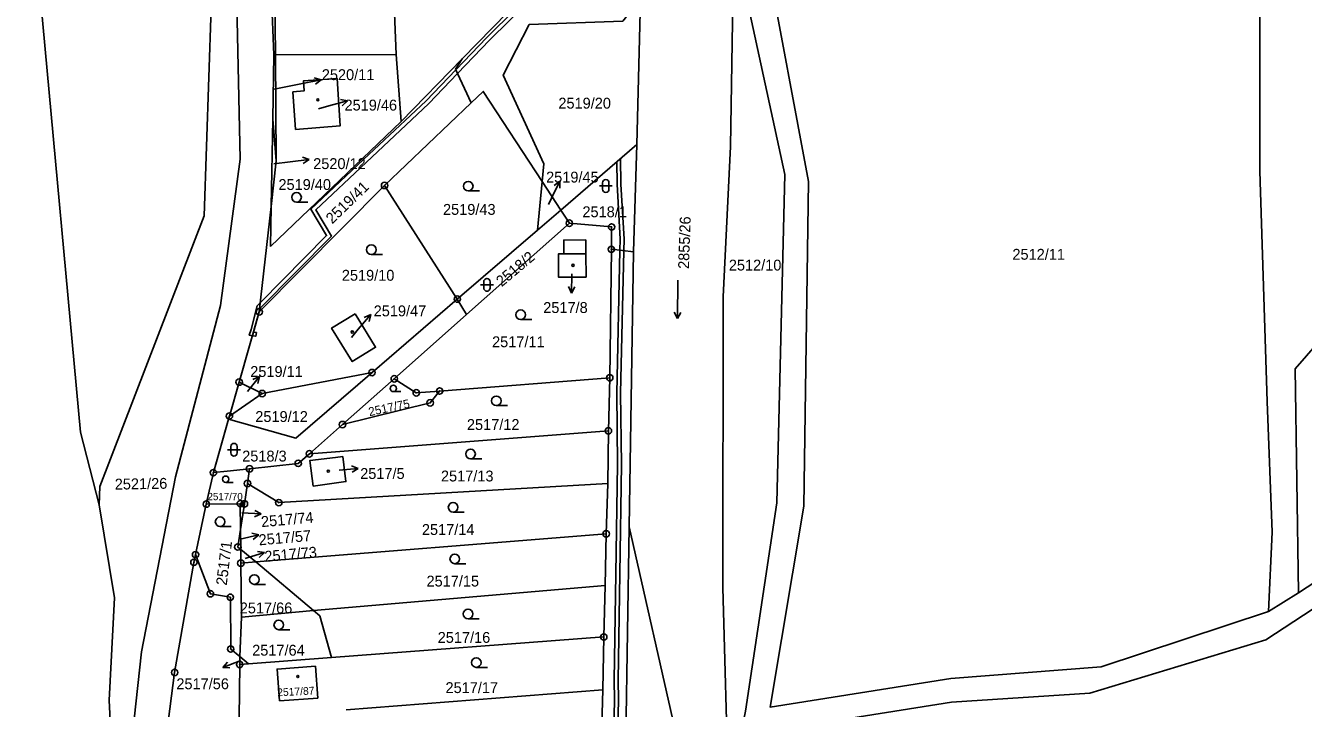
# Model space of a CAD drawing. Extents: x -562167 to -556918, y -1077891 to -1070763.
# Drawn here: x -558952.8 to -558753, y -1073979.4 to -1073872.6 of the extents above; entities that cross this region are included whole.
import ezdxf

# ---------------------------------------------------------------- set-up
doc = ezdxf.new("R2010")
doc.units = 0
for name, color, linetype in [('Hranice parcel', 7, 'Continuous'), ('Parcelní čísla', 7, 'Continuous'), ('Pop  PČ popisy', 7, 'Continuous'), ('Vnitřní kresba', 7, 'Continuous'), ('Věcná břemena k části', 7, 'Continuous'), ('Značky bodu BP', 7, 'Continuous'), ('Značky budov', 7, 'Continuous'), ('Značky kultur', 7, 'Continuous')]:
    doc.layers.add(name, color=color, linetype=linetype)

msp = doc.modelspace()

# ---------------------------------------------------------------- linework, layer by layer
at = {"layer": 'Hranice parcel'}
for p, q in [((-558894.9, -1073877.1), (-558895.73, -1073857.07)), ((-558914.02, -1073877.18), (-558914.79, -1073857.45)), ((-558913.92, -1073857.43), (-558913.77, -1073877.18)), ((-558872.73, -1073865.63), (-558884.56, -1073877.78)), ((-558857.26, -1073891.19), (-558856.67, -1073868.38)), ((-558914.2, -1073887.24), (-558914.02, -1073877.18)), ((-558914.02, -1073877.18), (-558913.77, -1073877.18)), ((-558913.77, -1073877.18), (-558894.9, -1073877.1)), ((-558913.77, -1073877.18), (-558913.65, -1073893.74)), ((-558894.12, -1073887.61), (-558894.9, -1073877.1)), ((-558894.12, -1073887.61), (-558884.56, -1073877.78)), ((-558884.56, -1073877.78), (-558885.62, -1073879.42)), ((-558885.62, -1073879.42), (-558883.17, -1073884.7)), ((-558896.71, -1073897.59), (-558883.17, -1073884.7)), ((-558914.56, -1073907.16), (-558894.12, -1073887.61)), ((-558914.45, -1073900.87), (-558914.2, -1073887.24)), ((-558913.65, -1073893.74), (-558914.2, -1073887.24)), ((-558857.26, -1073891.19), (-558869.15, -1073901.44)), ((-558857.79, -1073907.98), (-558857.26, -1073891.19)), ((-558913.65, -1073893.74), (-558914.45, -1073900.87)), ((-558872.06, -1073896.99), (-558871.8, -1073894.23)), ((-558872.79, -1073904.57), (-558872.06, -1073896.99)), ((-558872.06, -1073896.99), (-558869.15, -1073901.44)), ((-558916.29, -1073917.37), (-558896.71, -1073897.59)), ((-558885.33, -1073915.36), (-558896.71, -1073897.59)), ((-558916.29, -1073917.37), (-558914.45, -1073900.87)), ((-558914.45, -1073900.87), (-558914.56, -1073907.16)), ((-558869.15, -1073901.44), (-558872.79, -1073904.57)), ((-558869.15, -1073901.44), (-558867.81, -1073903.49)), ((-558885.33, -1073915.36), (-558872.79, -1073904.57)), ((-558867.81, -1073903.49), (-558883.88, -1073917.78)), ((-558861.5, -1073927.66), (-558861.25, -1073907.58)), ((-558861.25, -1073907.58), (-558857.79, -1073907.98)), ((-558858.47, -1073951), (-558857.79, -1073907.98)), ((-558898.67, -1073926.85), (-558885.33, -1073915.36)), ((-558885.33, -1073915.36), (-558883.88, -1073917.78)), ((-558919.44, -1073928.34), (-558916.29, -1073917.37)), ((-558883.88, -1073917.78), (-558895.19, -1073927.83)), ((-558915.84, -1073930.14), (-558898.67, -1073926.85)), ((-558920.97, -1073933.65), (-558919.44, -1073928.34)), ((-558919.44, -1073928.34), (-558915.84, -1073930.14)), ((-558895.19, -1073927.83), (-558903.28, -1073934.98)), ((-558888.1, -1073929.74), (-558861.5, -1073927.66)), ((-558861.71, -1073935.97), (-558861.5, -1073927.66)), ((-558920.97, -1073933.65), (-558915.84, -1073930.14)), ((-558923.47, -1073942.5), (-558921.11, -1073934.13)), ((-558921.11, -1073934.13), (-558920.97, -1073933.65)), ((-558903.28, -1073934.98), (-558908.47, -1073939.56)), ((-558908.47, -1073939.56), (-558861.71, -1073935.97)), ((-558861.82, -1073944.21), (-558861.71, -1073935.97)), ((-558923.47, -1073942.5), (-558924.58, -1073947.42)), ((-558917.83, -1073941.91), (-558918.14, -1073944.21)), ((-558918.14, -1073944.21), (-558918.62, -1073947.39)), ((-558862.05, -1073952.07), (-558861.82, -1073944.21)), ((-558924.58, -1073947.42), (-558926.26, -1073955.32)), ((-558919.27, -1073947.36), (-558924.58, -1073947.42)), ((-558919.23, -1073951.38), (-558919.27, -1073947.36)), ((-558919.27, -1073947.36), (-558918.62, -1073947.39)), ((-558918.62, -1073947.39), (-558919.23, -1073951.38)), ((-558859.61, -1074021.98), (-558858.47, -1073951)), ((-558842.37, -1074022.1), (-558858.47, -1073951)), ((-558919.23, -1073951.38), (-558919.2, -1073954.51)), ((-558916.86, -1073956.47), (-558862.05, -1073952.07)), ((-558862.23, -1073960.13), (-558862.05, -1073952.07)), ((-558919.18, -1073956.66), (-558919.2, -1073954.51)), ((-558919.2, -1073954.51), (-558916.86, -1073956.47)), ((-558916.86, -1073956.47), (-558919.18, -1073956.66)), ((-558919.07, -1073965.08), (-558919.18, -1073956.66)), ((-558916.86, -1073956.47), (-558907.83, -1073964.05)), ((-558907.83, -1073964.05), (-558862.23, -1073960.13)), ((-558862.43, -1073968.2), (-558862.23, -1073960.13)), ((-558758.49, -1073964.21), (-558753.82, -1073961.29)), ((-558907.83, -1073964.05), (-558919.07, -1073965.08)), ((-558919.35, -1073971.26), (-558919.07, -1073965.08)), ((-558905, -1073971.41), (-558862.43, -1073968.2)), ((-558862.59, -1073976.45), (-558862.43, -1073968.2)), ((-558919.36, -1073972.49), (-558919.45, -1073980.89)), ((-558919.36, -1073972.49), (-558919.35, -1073971.26)), ((-558917.99, -1073972.39), (-558919.36, -1073972.49)), ((-558917.99, -1073972.39), (-558919.35, -1073971.26)), ((-558905, -1073971.41), (-558917.99, -1073972.39)), ((-558902.72, -1073979.58), (-558862.59, -1073976.45)), ((-558862.8, -1073984.58), (-558862.59, -1073976.45))]:
    msp.add_line(p, q, dxfattribs=at)
for points in [[(-558931.62, -1073768.94), (-558926.35, -1073776.72), (-558924.31, -1073787.19), (-558920.23, -1073850.01), (-558919.28, -1073893.49), (-558922.37, -1073916.34), (-558929.38, -1073943.16), (-558934.73, -1073970.51), (-558938.49, -1074005)], [(-558936.17, -1073775.73), (-558934.2, -1073778.56), (-558923.68, -1073807.87), (-558925.74, -1073839.88), (-558923.84, -1073869.84), (-558924.9, -1073902.33), (-558941.23, -1073944.66), (-558941.34, -1073947.54)], [(-558952.84, -1073797.19), (-558950.43, -1073868.95), (-558944.25, -1073936.15), (-558941.34, -1073947.54)], [(-558842.94, -1073992.59), (-558840.29, -1073979.79), (-558835.35, -1073947.21), (-558834.11, -1073895.88), (-558841.21, -1073863.15), (-558838.27, -1073842.17), (-558825.98, -1073816.97)], [(-558760.02, -1073824.25), (-558759.8, -1073843.24), (-558759.88, -1073895.36), (-558758.73, -1073931.4), (-558757.92, -1073951.81), (-558758.49, -1073964.21)], [(-558827.24, -1073827.7), (-558833.86, -1073843.33), (-558836.95, -1073862.08), (-558830.41, -1073896.96), (-558831.14, -1073947.76), (-558836.43, -1073979.17), (-558808.16, -1073974.71), (-558784.64, -1073972.89), (-558758.49, -1073964.21)], [(-558839.6, -1073830.76), (-558841.83, -1073842.75), (-558842.61, -1073891.51), (-558843.74, -1073915.03), (-558843.83, -1073960.45), (-558842.94, -1073992.59)], [(-558753.82, -1073961.29), (-558754.34, -1073926.27), (-558726.75, -1073894.64), (-558689.78, -1073850.62), (-558688.69, -1073897.74), (-558687.34, -1073912.38), (-558680.25, -1073912.04)], [(-558871.8, -1073894.23), (-558878.14, -1073880.33), (-558874.08, -1073872.45), (-558859.46, -1073871.89), (-558856.67, -1073868.38)], [(-558911.04, -1073882.95), (-558909.26, -1073882.78), (-558909.38, -1073881.23), (-558904.14, -1073880.85), (-558903.66, -1073888.28), (-558910.62, -1073888.83), (-558911.04, -1073882.95)], [(-558883.17, -1073884.7), (-558881.28, -1073882.9), (-558872.06, -1073896.99)], [(-558839.43, -1074021.91), (-558840.47, -1073997.79), (-558837.27, -1073983.02), (-558808.05, -1073978.41), (-558786.46, -1073977.01), (-558758.93, -1073968.66), (-558687.69, -1073921.97), (-558674.49, -1073912.62), (-558656.44, -1073900.94)], [(-558861.25, -1073907.58), (-558861.21, -1073904.09), (-558867.81, -1073903.49)], [(-558865.23, -1073908.27), (-558865.25, -1073906.1), (-558868.7, -1073906.14), (-558868.68, -1073908.3), (-558869.53, -1073908.31), (-558869.51, -1073911.96), (-558865.19, -1073911.91), (-558865.23, -1073908.27)], [(-558680.25, -1073912.04), (-558727.82, -1073944.3), (-558753.82, -1073961.29)], [(-558901.33, -1073917.69), (-558898.11, -1073922.9), (-558901.76, -1073925.14), (-558904.99, -1073919.89), (-558901.33, -1073917.69)], [(-558921.11, -1073934.13), (-558910.56, -1073937.09), (-558898.67, -1073926.85)], [(-558895.19, -1073927.83), (-558891.75, -1073930.02), (-558888.1, -1073929.74)], [(-558888.1, -1073929.74), (-558889.58, -1073931.59), (-558903.28, -1073934.98)], [(-558908.47, -1073939.56), (-558910.21, -1073941.05), (-558917.83, -1073941.91)], [(-558903.25, -1073939.98), (-558904.37, -1073940.13), (-558908.4, -1073940.61), (-558907.87, -1073944.6), (-558903.84, -1073944.05), (-558902.74, -1073943.91), (-558903.25, -1073939.98)], [(-558917.83, -1073941.91), (-558921.3, -1073942.29), (-558923.47, -1073942.5)], [(-558918.14, -1073944.21), (-558913.25, -1073947.19), (-558861.82, -1073944.21)], [(-558941.34, -1073947.54), (-558938.94, -1073962.08), (-558939.78, -1073978.06), (-558938.49, -1074005)], [(-558919.2, -1073954.51), (-558919.65, -1073954.13), (-558919.23, -1073951.38)], [(-558926.26, -1073955.32), (-558926.52, -1073956.53), (-558929.53, -1073973.75), (-558932.24, -1073994.89)], [(-558926.26, -1073955.32), (-558923.94, -1073961.44), (-558920.82, -1073961.99), (-558920.77, -1073970.08), (-558919.35, -1073971.26)], [(-558907.83, -1073964.05), (-558906.82, -1073964.9), (-558905, -1073971.41)], [(-558913.13, -1073978.21), (-558913.5, -1073973.22), (-558907.52, -1073972.77), (-558907.16, -1073977.76), (-558913.13, -1073978.21)]]:
    msp.add_lwpolyline(points, dxfattribs=at)
at = {"layer": 'Pop  PČ popisy'}
for p, q in [((-558909.56, -1073881.66), (-558906.61, -1073881.09)), ((-558906.61, -1073881.09), (-558907.69, -1073880.79)), ((-558906.61, -1073881.09), (-558907.5, -1073881.77)), ((-558913.95, -1073882.52), (-558909.56, -1073881.66)), ((-558905.4, -1073885.15), (-558902.5, -1073884.37)), ((-558902.5, -1073884.37), (-558903.6, -1073884.15)), ((-558902.5, -1073884.37), (-558903.34, -1073885.12)), ((-558907.04, -1073885.59), (-558905.4, -1073885.15)), ((-558914.02, -1073894.19), (-558911.48, -1073893.89)), ((-558911.48, -1073893.89), (-558908.5, -1073893.52)), ((-558908.5, -1073893.52), (-558909.56, -1073893.15)), ((-558908.5, -1073893.52), (-558909.43, -1073894.14)), ((-558870.61, -1073899.6), (-558869.29, -1073896.9)), ((-558869.29, -1073896.9), (-558870.18, -1073897.58)), ((-558869.29, -1073896.9), (-558869.28, -1073898.02)), ((-558871.07, -1073900.55), (-558870.61, -1073899.6)), ((-558867.42, -1073911.42), (-558867.47, -1073914.42)), ((-558867.47, -1073914.42), (-558867.96, -1073913.41)), ((-558867.47, -1073914.42), (-558866.95, -1073913.43)), ((-558900.81, -1073920.09), (-558898.88, -1073917.79)), ((-558898.88, -1073917.79), (-558899.91, -1073918.24)), ((-558898.88, -1073917.79), (-558899.14, -1073918.88)), ((-558901.87, -1073921.36), (-558900.81, -1073920.09)), ((-558918.15, -1073929.82), (-558916.26, -1073927.49)), ((-558916.26, -1073927.49), (-558917.28, -1073927.95)), ((-558916.26, -1073927.49), (-558916.5, -1073928.58)), ((-558903.81, -1073942.11), (-558900.82, -1073941.85)), ((-558900.82, -1073941.85), (-558901.86, -1073941.44)), ((-558900.82, -1073941.85), (-558901.77, -1073942.44)), ((-558919.01, -1073948.79), (-558919, -1073948.8)), ((-558919, -1073948.8), (-558916, -1073948.96)), ((-558916, -1073948.96), (-558917.03, -1073949.41)), ((-558916, -1073948.96), (-558916.98, -1073948.41)), ((-558919.29, -1073952.9), (-558916.37, -1073952.23)), ((-558916.37, -1073952.23), (-558917.45, -1073951.96)), ((-558916.37, -1073952.23), (-558917.23, -1073952.94)), ((-558918.37, -1073955.88), (-558915.5, -1073955)), ((-558915.5, -1073955), (-558916.6, -1073954.82)), ((-558915.5, -1073955), (-558916.31, -1073955.77)), ((-558918.51, -1073955.92), (-558918.37, -1073955.88)), ((-558919.2, -1073971.87), (-558922, -1073972.95)), ((-558922, -1073972.95), (-558921.25, -1073972.12)), ((-558922, -1073972.95), (-558920.89, -1073973.05))]:
    msp.add_line(p, q, dxfattribs=at)
at = {"layer": 'Vnitřní kresba'}
msp.add_line((-558868.68, -1073908.3), (-558865.23, -1073908.27), dxfattribs=at)
at = {"layer": 'Věcná břemena k části'}
for points in [[(-558871.81, -1073865.61), (-558880.72, -1073874.46), (-558885.57, -1073879.53), (-558890.21, -1073884.38), (-558900.01, -1073893.56), (-558908.22, -1073901.3), (-558905.78, -1073905.44), (-558916.13, -1073915.91), (-558916.62, -1073916.41), (-558917.55, -1073920.1), (-558917.86, -1073921.01), (-558917.36, -1073921.09), (-558917.19, -1073920.51), (-558916.29, -1073917.37), (-558916.08, -1073916.71), (-558905.02, -1073905.54), (-558907.46, -1073901.4), (-558899.59, -1073894), (-558889.79, -1073884.8), (-558885.3, -1073880.11), (-558880.3, -1073874.88), (-558870.94, -1073865.59)], [(-558860.85, -1074009.98), (-558860.13, -1073978.03), (-558860.2, -1073974.94), (-558859.93, -1073958.32), (-558859.67, -1073941.23), (-558859.8, -1073930.08), (-558859.31, -1073907.8), (-558859.27, -1073905.98), (-558859.75, -1073897.39), (-558859.8, -1073893.38), (-558860.39, -1073893.89), (-558860.35, -1073897.41), (-558859.87, -1073906), (-558859.91, -1073907.74), (-558860.4, -1073930.08), (-558860.27, -1073941.23), (-558860.53, -1073958.32), (-558860.8, -1073974.94), (-558860.73, -1073978.03), (-558861.45, -1074009.96)]]:
    msp.add_lwpolyline(points, dxfattribs=at)
msp.add_lwpolyline([(-558916.75, -1073920.58), (-558917.19, -1073920.51), (-558917.36, -1073921.09), (-558916.84, -1073921.18)], close=True, dxfattribs=at)
at = {"layer": 'Značky bodu BP'}
for centre, radius in [((-558896.71, -1073897.59), 0.5), ((-558896.71, -1073897.59), 0.0303), ((-558867.81, -1073903.49), 0.5), ((-558867.81, -1073903.49), 0.0303), ((-558861.21, -1073904.09), 0.5), ((-558861.21, -1073904.09), 0.0303), ((-558861.25, -1073907.58), 0.5), ((-558861.25, -1073907.58), 0.0303), ((-558885.33, -1073915.36), 0.5), ((-558916.29, -1073917.37), 0.5), ((-558885.33, -1073915.36), 0.0303), ((-558916.29, -1073917.37), 0.0303), ((-558898.67, -1073926.85), 0.5), ((-558898.67, -1073926.85), 0.0303), ((-558919.44, -1073928.34), 0.5), ((-558919.44, -1073928.34), 0.0303), ((-558895.19, -1073927.83), 0.5), ((-558895.19, -1073927.83), 0.0303), ((-558861.5, -1073927.66), 0.5), ((-558861.5, -1073927.66), 0.0303), ((-558915.84, -1073930.14), 0.5), ((-558915.84, -1073930.14), 0.0303), ((-558891.75, -1073930.02), 0.5), ((-558891.75, -1073930.02), 0.0303), ((-558888.1, -1073929.74), 0.5), ((-558888.1, -1073929.74), 0.0303), ((-558889.58, -1073931.59), 0.5), ((-558889.58, -1073931.59), 0.0303), ((-558920.97, -1073933.65), 0.5), ((-558920.97, -1073933.65), 0.0303), ((-558903.28, -1073934.98), 0.5), ((-558903.28, -1073934.98), 0.0303), ((-558861.71, -1073935.97), 0.5), ((-558861.71, -1073935.97), 0.0303), ((-558910.21, -1073941.05), 0.5), ((-558910.21, -1073941.05), 0.0303), ((-558908.47, -1073939.56), 0.5), ((-558908.47, -1073939.56), 0.0303), ((-558923.47, -1073942.5), 0.5), ((-558923.47, -1073942.5), 0.0303), ((-558917.83, -1073941.91), 0.5), ((-558917.83, -1073941.91), 0.0303), ((-558918.14, -1073944.21), 0.5), ((-558918.14, -1073944.21), 0.0303), ((-558924.58, -1073947.42), 0.5), ((-558919.27, -1073947.36), 0.5), ((-558918.62, -1073947.39), 0.5), ((-558913.25, -1073947.19), 0.5), ((-558924.58, -1073947.42), 0.0303), ((-558919.27, -1073947.36), 0.0303), ((-558918.62, -1073947.39), 0.0303), ((-558913.25, -1073947.19), 0.0303), ((-558862.05, -1073952.07), 0.5), ((-558862.05, -1073952.07), 0.0303), ((-558926.26, -1073955.32), 0.5), ((-558919.65, -1073954.13), 0.5), ((-558919.65, -1073954.13), 0.0303), ((-558926.52, -1073956.53), 0.5), ((-558926.52, -1073956.53), 0.0303), ((-558926.26, -1073955.32), 0.0303), ((-558919.18, -1073956.66), 0.5), ((-558919.18, -1073956.66), 0.0303), ((-558923.94, -1073961.44), 0.5), ((-558923.94, -1073961.44), 0.0303), ((-558920.82, -1073961.99), 0.5), ((-558920.82, -1073961.99), 0.0303), ((-558862.43, -1073968.2), 0.5), ((-558862.43, -1073968.2), 0.0303), ((-558920.77, -1073970.08), 0.5), ((-558920.77, -1073970.08), 0.0303), ((-558919.36, -1073972.49), 0.5), ((-558919.36, -1073972.49), 0.0303), ((-558929.53, -1073973.75), 0.5), ((-558929.53, -1073973.75), 0.0303)]:
    msp.add_circle(centre, radius, dxfattribs=at)
at = {"layer": 'Značky budov'}
for centre in [(-558907.14, -1073884.2), (-558867.24, -1073910.09), (-558901.76, -1073920.52), (-558905.51, -1073942.27), (-558910.27, -1073974.38)]:
    msp.add_circle(centre, 0.175, dxfattribs=at)
at = {"layer": 'Značky kultur'}
for p, q in [((-558883.63, -1073898.45), (-558881.88, -1073898.45)), ((-558863.12, -1073897.67), (-558861.12, -1073897.67)), ((-558862.62, -1073897.17), (-558862.62, -1073898.17)), ((-558861.62, -1073898.17), (-558861.62, -1073897.17)), ((-558910.47, -1073900.2), (-558908.72, -1073900.2)), ((-558898.78, -1073908.39), (-558897.03, -1073908.39)), ((-558881.2, -1073912.64), (-558881.2, -1073913.64)), ((-558880.2, -1073913.64), (-558880.2, -1073912.64)), ((-558850.83, -1073912.42), (-558850.93, -1073918.42)), ((-558881.7, -1073913.14), (-558879.7, -1073913.14)), ((-558875.42, -1073918.56), (-558873.67, -1073918.56)), ((-558850.93, -1073918.42), (-558851.42, -1073917.43)), ((-558850.93, -1073918.42), (-558850.41, -1073917.45)), ((-558895.32, -1073929.83), (-558894.15, -1073929.83)), ((-558879.23, -1073932.02), (-558877.48, -1073932.02)), ((-558921.25, -1073938.92), (-558919.25, -1073938.92)), ((-558920.75, -1073938.42), (-558920.75, -1073939.42)), ((-558919.75, -1073939.42), (-558919.75, -1073938.42)), ((-558883.26, -1073940.33), (-558881.51, -1073940.33)), ((-558921.55, -1073944.03), (-558920.37, -1073944.03)), ((-558885.99, -1073948.67), (-558884.24, -1073948.67)), ((-558922.42, -1073950.93), (-558920.67, -1073950.93)), ((-558885.73, -1073956.74), (-558883.98, -1073956.74)), ((-558917.07, -1073959.97), (-558915.32, -1073959.97)), ((-558883.65, -1073965.35), (-558881.9, -1073965.35)), ((-558913.25, -1073967.06), (-558911.5, -1073967.06)), ((-558882.37, -1073972.95), (-558880.62, -1073972.95))]:
    msp.add_line(p, q, dxfattribs=at)
for centre, radius in [((-558883.63, -1073897.7), 0.75), ((-558910.47, -1073899.45), 0.75), ((-558898.78, -1073907.64), 0.75), ((-558875.42, -1073917.81), 0.75), ((-558895.33, -1073929.33), 0.502), ((-558879.23, -1073931.27), 0.75), ((-558883.26, -1073939.58), 0.75), ((-558921.55, -1073943.53), 0.502), ((-558885.99, -1073947.92), 0.75), ((-558922.42, -1073950.18), 0.75), ((-558885.73, -1073955.99), 0.75), ((-558917.07, -1073959.22), 0.75), ((-558883.65, -1073964.6), 0.75), ((-558913.25, -1073966.31), 0.75), ((-558882.37, -1073972.2), 0.75)]:
    msp.add_circle(centre, radius, dxfattribs=at)
for centre, start, end in [((-558862.12, -1073897.17), 0, 180), ((-558862.12, -1073898.17), 180, 359.9879), ((-558880.7, -1073912.64), 0, 180), ((-558880.7, -1073913.64), 180, 359.9879), ((-558920.25, -1073938.42), 0, 180), ((-558920.25, -1073939.42), 180, 359.9879)]:
    msp.add_arc(centre, 0.5, start, end, dxfattribs=at)

# ---------------------------------------------------------------- texts
at = {"layer": 'Parcelní čísla'}
for s, height, p in [('2520/11', 1.7, (-558906.52, -1073881.12)), ('2519/46', 1.7, (-558902.97, -1073885.88)), ('2519/20', 1.7, (-558869.53, -1073885.58)), ('2520/12', 1.7, (-558907.87, -1073895.03)), ('2519/40', 1.7, (-558913.3, -1073898.3)), ('2519/45', 1.7, (-558871.45, -1073897.14)), ('2519/43', 1.7, (-558887.57, -1073902.19)), ('2518/1', 1.7, (-558865.77, -1073902.56)), ('2512/11', 1.7, (-558798.54, -1073909.21)), ('2519/10', 1.7, (-558903.39, -1073912.49)), ('2512/10', 1.7, (-558842.88, -1073910.9)), ('2519/47', 1.7, (-558898.41, -1073918.06)), ('2517/8', 1.7, (-558871.9, -1073917.54)), ('2517/11', 1.7, (-558879.9, -1073922.89)), ('2519/11', 1.7, (-558917.71, -1073927.54)), ('2519/12', 1.7, (-558916.92, -1073934.58)), ('2517/12', 1.7, (-558883.83, -1073935.83)), ('2518/3', 1.7, (-558918.97, -1073940.76)), ('2517/5', 1.7, (-558900.52, -1073943.49)), ('2517/13', 1.7, (-558887.89, -1073943.88)), ('2517/70', 1.139, (-558924.39, -1073946.81)), ('2517/14', 1.7, (-558890.87, -1073952.25)), ('2517/15', 1.7, (-558890.15, -1073960.31)), ('2517/66', 1.7, (-558919.35, -1073964.51)), ('2517/16', 1.7, (-558888.4, -1073969.12)), ('2517/64', 1.7, (-558917.41, -1073971.12)), ('2517/56', 1.7, (-558929.26, -1073976.37)), ('2517/17', 1.7, (-558887.18, -1073976.97))]:
    msp.add_text(s, height=height, dxfattribs=at).set_placement(p)
for s, height, rotation, p in [('2519/41', 1.7, 44, (-558904.9, -1073903.7)), ('2855/26', 1.7, 88, (-558849.12, -1073910.67)), ('2518/2', 1.7, 40, (-558878.39, -1073913.51)), ('2517/75', 1.353, 12, (-558899.06, -1073933.68)), ('2521/26', 1.7, 1, (-558938.88, -1073945.16)), ('2517/74', 1.7, 5, (-558915.95, -1073951.03)), ('2517/57', 1.7, 5, (-558916.32, -1073953.88)), ('2517/1', 1.7, 83, (-558921.39, -1073960.2)), ('2517/73', 1.7, 5, (-558915.41, -1073956.47)), ('2517/87', 1.205, 3, (-558913.46, -1073977.48))]:
    msp.add_text(s, height=height, rotation=rotation, dxfattribs=at).set_placement(p)

doc.saveas('drawing.dxf')
